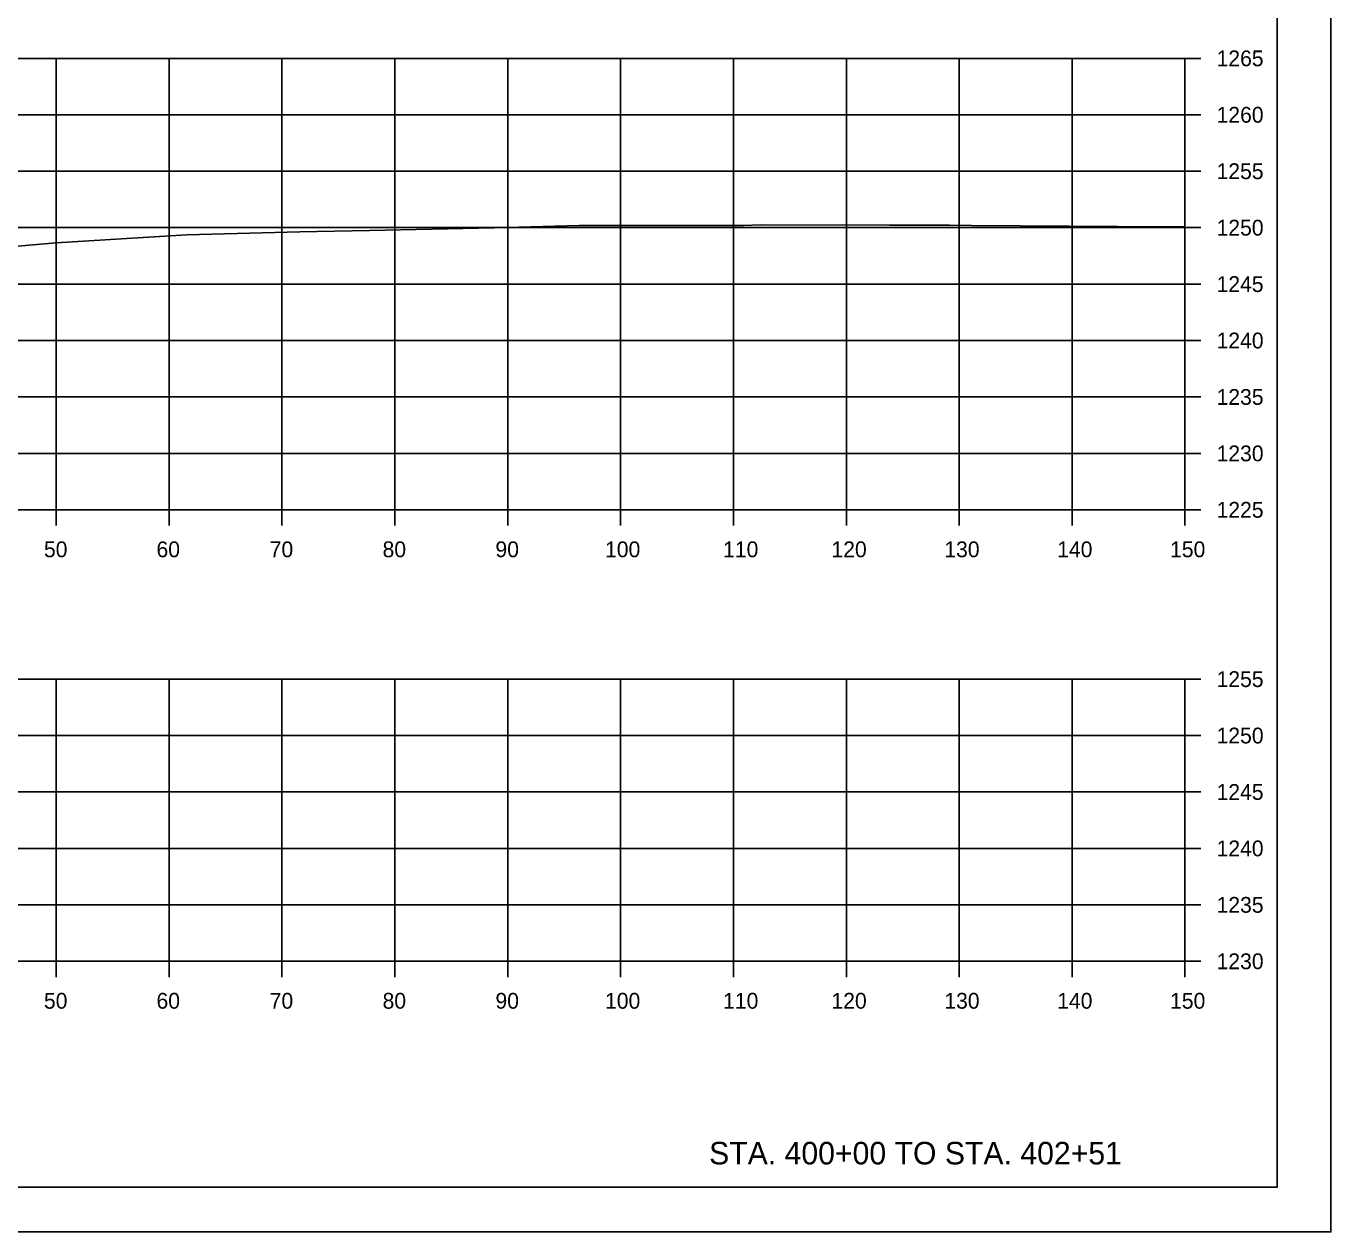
# Model space of a CAD drawing. Extents: x -70 to 701944, y -4 to 666871.
# Drawn here: x 681453.4 to 681569, y 651851.9 to 651958.7 of the extents above; entities that cross this region are included whole.
import ezdxf

# ---------------------------------------------------------------- set-up
doc = ezdxf.new("R2010")
doc.units = 0
for name, color, linetype in [('R_Axis', 7, 'Continuous'), ('R_Axis Annot', 7, 'Continuous'), ('R_Border', 7, 'Continuous'), ('R_Draft', 7, 'Continuous'), ('R_Exist Surface', 7, 'Continuous'), ('R_Grid', 7, 'Continuous'), ('R_No Plot', 7, 'Continuous')]:
    doc.layers.add(name, color=color, linetype=linetype)

msp = doc.modelspace()

# ---------------------------------------------------------------- linework, layer by layer
at = {"layer": 'R_Axis'}
for p, q in [((681556.09, 651915.86), (681556.09, 651955.86)), ((681557.49, 651955.86), (681556.09, 651955.86)), ((681557.49, 651950.86), (681556.09, 651950.86)), ((681557.49, 651945.86), (681556.09, 651945.86)), ((681557.49, 651940.86), (681556.09, 651940.86)), ((681557.49, 651935.86), (681556.09, 651935.86)), ((681557.49, 651930.86), (681556.09, 651930.86)), ((681557.49, 651925.86), (681556.09, 651925.86)), ((681557.49, 651920.86), (681556.09, 651920.86)), ((681256.09, 651915.86), (681556.09, 651915.86)), ((681456.09, 651914.46), (681456.09, 651915.86)), ((681466.09, 651914.46), (681466.09, 651915.86)), ((681476.09, 651914.46), (681476.09, 651915.86)), ((681486.09, 651914.46), (681486.09, 651915.86)), ((681496.09, 651914.46), (681496.09, 651915.86)), ((681506.09, 651914.46), (681506.09, 651915.86)), ((681516.09, 651914.46), (681516.09, 651915.86)), ((681526.09, 651914.46), (681526.09, 651915.86)), ((681536.09, 651914.46), (681536.09, 651915.86)), ((681546.09, 651914.46), (681546.09, 651915.86)), ((681556.09, 651914.46), (681556.09, 651915.86)), ((681557.49, 651915.86), (681556.09, 651915.86)), ((681556.09, 651875.86), (681556.09, 651900.86)), ((681557.49, 651900.86), (681556.09, 651900.86)), ((681557.49, 651895.86), (681556.09, 651895.86)), ((681557.49, 651890.86), (681556.09, 651890.86)), ((681557.49, 651885.86), (681556.09, 651885.86)), ((681557.49, 651880.86), (681556.09, 651880.86)), ((681256.09, 651875.86), (681556.09, 651875.86)), ((681456.09, 651874.46), (681456.09, 651875.86)), ((681466.09, 651874.46), (681466.09, 651875.86)), ((681476.09, 651874.46), (681476.09, 651875.86)), ((681486.09, 651874.46), (681486.09, 651875.86)), ((681496.09, 651874.46), (681496.09, 651875.86)), ((681506.09, 651874.46), (681506.09, 651875.86)), ((681516.09, 651874.46), (681516.09, 651875.86)), ((681526.09, 651874.46), (681526.09, 651875.86)), ((681536.09, 651874.46), (681536.09, 651875.86)), ((681546.09, 651874.46), (681546.09, 651875.86)), ((681556.09, 651874.46), (681556.09, 651875.86)), ((681557.49, 651875.86), (681556.09, 651875.86))]:
    msp.add_line(p, q, dxfattribs=at)
at = {"layer": 'R_Border'}
for q in [(681564.27, 652061.32), (681248.09, 651855.86)]:
    msp.add_line((681564.27, 651855.86), q, dxfattribs=at)
at = {"layer": 'R_Exist Surface'}
msp.add_lwpolyline([(681452.34, 651939.2), (681456.08, 651939.53), (681467.67, 651940.22), (681477.67, 651940.5), (681483.84, 651940.62), (681494.9, 651940.83), (681502.43, 651941.06), (681516.98, 651941.06), (681518.44, 651941.12), (681529.9, 651941.09), (681535.24, 651941.08), (681537.19, 651941.04), (681550.11, 651940.96), (681556.09, 651940.94)], dxfattribs=at)
at = {"layer": 'R_Grid'}
for p, q in [((681256.09, 651955.86), (681556.09, 651955.86)), ((681456.09, 651915.86), (681456.09, 651955.86)), ((681466.09, 651915.86), (681466.09, 651955.86)), ((681476.09, 651915.86), (681476.09, 651955.86)), ((681486.09, 651915.86), (681486.09, 651955.86)), ((681496.09, 651915.86), (681496.09, 651955.86)), ((681506.09, 651915.86), (681506.09, 651955.86)), ((681516.09, 651915.86), (681516.09, 651955.86)), ((681526.09, 651915.86), (681526.09, 651955.86)), ((681536.09, 651915.86), (681536.09, 651955.86)), ((681546.09, 651915.86), (681546.09, 651955.86)), ((681556.09, 651915.86), (681556.09, 651955.86)), ((681256.09, 651950.86), (681556.09, 651950.86)), ((681256.09, 651945.86), (681556.09, 651945.86)), ((681256.09, 651940.86), (681556.09, 651940.86)), ((681256.09, 651935.86), (681556.09, 651935.86)), ((681256.09, 651930.86), (681556.09, 651930.86)), ((681256.09, 651925.86), (681556.09, 651925.86)), ((681256.09, 651920.86), (681556.09, 651920.86)), ((681256.09, 651915.86), (681556.09, 651915.86)), ((681256.09, 651900.86), (681556.09, 651900.86)), ((681456.09, 651875.86), (681456.09, 651900.86)), ((681466.09, 651875.86), (681466.09, 651900.86)), ((681476.09, 651875.86), (681476.09, 651900.86)), ((681486.09, 651875.86), (681486.09, 651900.86)), ((681496.09, 651875.86), (681496.09, 651900.86)), ((681506.09, 651875.86), (681506.09, 651900.86)), ((681516.09, 651875.86), (681516.09, 651900.86)), ((681526.09, 651875.86), (681526.09, 651900.86)), ((681536.09, 651875.86), (681536.09, 651900.86)), ((681546.09, 651875.86), (681546.09, 651900.86)), ((681556.09, 651875.86), (681556.09, 651900.86)), ((681256.09, 651895.86), (681556.09, 651895.86)), ((681256.09, 651890.86), (681556.09, 651890.86)), ((681256.09, 651885.86), (681556.09, 651885.86)), ((681256.09, 651880.86), (681556.09, 651880.86)), ((681256.09, 651875.86), (681556.09, 651875.86))]:
    msp.add_line(p, q, dxfattribs=at)
at = {"layer": 'R_No Plot'}
msp.add_line((681235.69, 651851.89), (681569.02, 651851.89), dxfattribs=at)
for points in [[(681235.68, 652065.22), (681569.02, 652065.22), (681569.02, 651851.88), (681235.68, 651851.88)], [(681482.01, 652061.32), (681482.01, 652051.44), (681517.74, 652051.44), (681517.74, 652048.52), (681540.94, 652048.52), (681540.94, 652024.19), (681564.27, 652024.19), (681564.27, 651855.86), (681248.09, 651855.86), (681248.09, 652061.32)]]:
    msp.add_lwpolyline(points, close=True, dxfattribs=at)

# ---------------------------------------------------------------- texts
at = {"layer": 'R_Axis Annot'}
for s, p in [('1265', (681558.89, 651955.16)), ('1260', (681558.89, 651950.16)), ('1255', (681558.89, 651945.16)), ('1250', (681558.89, 651940.16)), ('1245', (681558.89, 651935.16)), ('1240', (681558.89, 651930.16)), ('1235', (681558.89, 651925.16)), ('1230', (681558.89, 651920.16)), ('1225', (681558.89, 651915.16)), ('50', (681455, 651911.66)), ('60', (681464.97, 651911.66)), ('70', (681475, 651911.66)), ('80', (681485, 651911.66)), ('90', (681495, 651911.66)), ('100', (681504.71, 651911.66)), ('110', (681515.17, 651911.66)), ('120', (681524.77, 651911.66)), ('130', (681534.77, 651911.66)), ('140', (681544.77, 651911.66)), ('150', (681554.77, 651911.66)), ('1255', (681558.89, 651900.16)), ('1250', (681558.89, 651895.16)), ('1245', (681558.89, 651890.16)), ('1240', (681558.89, 651885.16)), ('1235', (681558.89, 651880.16)), ('1230', (681558.89, 651875.16)), ('50', (681455, 651871.66)), ('60', (681464.97, 651871.66)), ('70', (681475, 651871.66)), ('80', (681485, 651871.66)), ('90', (681495, 651871.66)), ('100', (681504.71, 651871.66)), ('110', (681515.17, 651871.66)), ('120', (681524.77, 651871.66)), ('130', (681534.77, 651871.66)), ('140', (681544.77, 651871.66)), ('150', (681554.77, 651871.66))]:
    msp.add_text(s, height=1.4, dxfattribs=at).set_placement(p)
at = {"layer": 'R_Draft'}
msp.add_text('STA. 400+00 TO STA. 402+51', height=2, dxfattribs=at).set_placement((681513.93, 651857.86))

doc.saveas('drawing.dxf')
